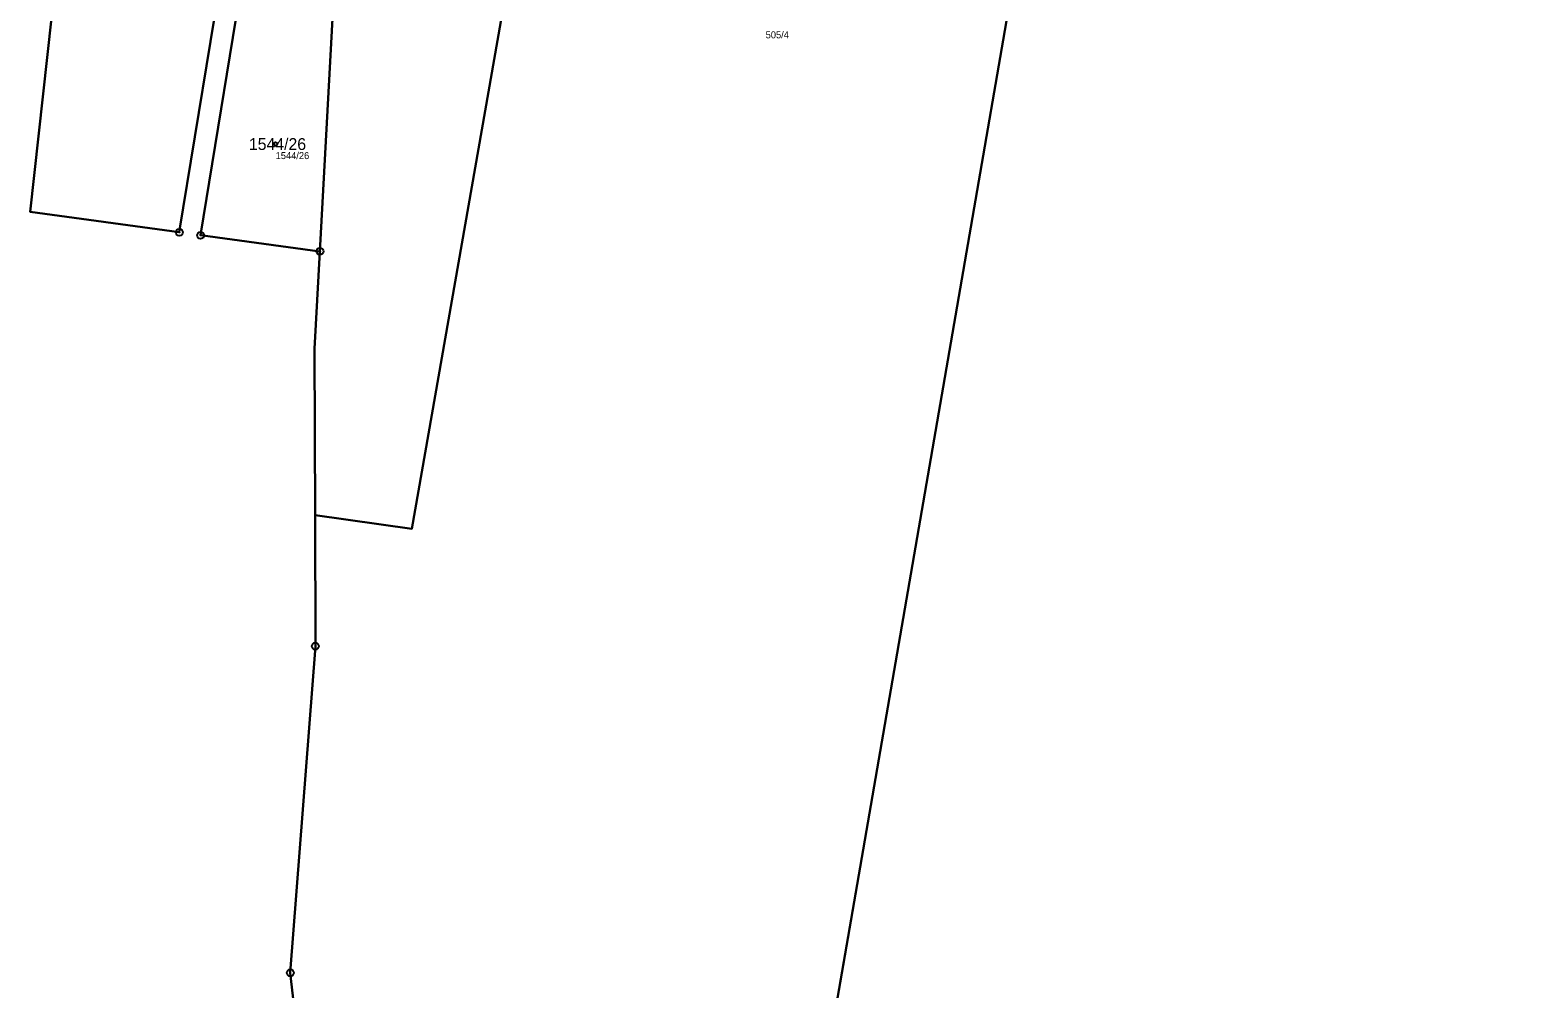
# Model space of a CAD drawing. Extents: x -658203 to -653176, y -1156738 to -1151709.
# Drawn here: x -656353.1 to -656136.4, y -1154387.9 to -1154250.1 of the extents above; entities that cross this region are included whole.
import ezdxf

# ---------------------------------------------------------------- set-up
doc = ezdxf.new("R2010")
doc.units = 0
for name, color, linetype in [('Vrstva 1', 7, 'Continuous'), ('Vrstva 2', 7, 'Continuous'), ('Vrstva 50', 7, 'Continuous'), ('Vrstva 51', 7, 'Continuous'), ('Vrstva 8', 7, 'Continuous')]:
    doc.layers.add(name, color=color, linetype=linetype)

msp = doc.modelspace()

# ---------------------------------------------------------------- linework, layer by layer
at = {"layer": 'Vrstva 1'}
for p, q in [((-656241.8, -1154416.36), (-656185.4, -1154090.22)), ((-656311.49, -1154281.9), (-656312.25, -1154295.92)), ((-656312.25, -1154295.92), (-656312.19, -1154319.82)), ((-656312.15, -1154338.63), (-656312.19, -1154319.82))]:
    msp.add_line(p, q, dxfattribs=at)
for points in [[(-656311.49, -1154281.9), (-656328.65, -1154279.57), (-656321.91, -1154238.22), (-656314.91, -1154186.75), (-656309.65, -1154149.39), (-656294.6, -1154150.31)], [(-656344.83, -1154200.83), (-656344.71, -1154199.15), (-656341.73, -1154172.75), (-656337.06, -1154173.14), (-656335.94, -1154163.76), (-656327.42, -1154164.56), (-656315.04, -1154165.71), (-656318.01, -1154186.74), (-656324.97, -1154237.98), (-656331.7, -1154279.15), (-656353.14, -1154276.22), (-656345.69, -1154208.76)], [(-656301.94, -1154186.67), (-656309.62, -1154247.57), (-656311.49, -1154281.9)], [(-656312.19, -1154319.82), (-656298.26, -1154321.78), (-656275.44, -1154191.46)], [(-656314, -1154400.92), (-656315.76, -1154385.58), (-656312.15, -1154338.63)]]:
    msp.add_lwpolyline(points, dxfattribs=at)
at = {"layer": 'Vrstva 50'}
msp.add_circle((-656317.86, -1154266.47), 0.25, dxfattribs=at)
at = {"layer": 'Vrstva 51'}
msp.add_lwpolyline([(-656314, -1154400.92), (-656315.76, -1154385.58), (-656312.15, -1154338.63), (-656312.19, -1154319.82), (-656312.25, -1154295.92), (-656311.49, -1154281.9), (-656328.65, -1154279.57), (-656321.91, -1154238.22), (-656314.91, -1154186.75), (-656309.65, -1154149.39), (-656294.6, -1154150.31), (-656281.23, -1154088.17), (-656278.11, -1154065.48), (-656277.7, -1154062.5), (-656275.14, -1154043.82), (-656275.35, -1154039.41)], dxfattribs=at)
for points in [[(-656314, -1154400.92), (-656300.86, -1154403.33), (-656289.5, -1154405.64), (-656291.06, -1154413.5), (-656241.8, -1154416.36), (-656185.4, -1154090.22), (-656278.11, -1154065.48), (-656281.23, -1154088.17), (-656294.6, -1154150.31), (-656253.08, -1154158.77), (-656258.77, -1154194.48), (-656275.44, -1154191.46), (-656298.26, -1154321.78), (-656312.19, -1154319.82), (-656312.15, -1154338.63), (-656315.76, -1154385.58)], [(-656111.64, -1154423.92), (-656072.31, -1154429.55), (-656041.97, -1154402.19), (-655997.96, -1154150.36), (-656041.06, -1154128.73), (-656185.4, -1154090.22), (-656241.8, -1154416.36)], [(-656300.58, -1154179.95), (-656303.35, -1154179.44), (-656307.3, -1154178.72), (-656301.71, -1154159.3), (-656299.14, -1154159.71), (-656296.58, -1154160.11), (-656294.6, -1154150.31), (-656309.65, -1154149.39), (-656314.91, -1154186.75), (-656321.91, -1154238.22), (-656328.65, -1154279.57), (-656311.49, -1154281.9), (-656309.62, -1154247.57), (-656301.94, -1154186.67)], [(-656344.83, -1154200.83), (-656341.34, -1154200.84), (-656342.1, -1154209), (-656345.69, -1154208.76), (-656353.14, -1154276.22), (-656331.7, -1154279.15), (-656324.97, -1154237.98), (-656318.01, -1154186.74), (-656315.04, -1154165.71), (-656327.42, -1154164.56), (-656335.94, -1154163.76), (-656337.06, -1154173.14), (-656341.73, -1154172.75), (-656344.71, -1154199.15)], [(-656345.69, -1154208.76), (-656344.83, -1154200.83), (-656344.71, -1154199.15), (-656341.73, -1154172.75), (-656337.06, -1154173.14), (-656335.94, -1154163.76), (-656327.42, -1154164.56), (-656315.04, -1154165.71), (-656318.01, -1154186.74), (-656324.97, -1154237.98), (-656331.7, -1154279.15), (-656353.14, -1154276.22)], [(-656309.62, -1154247.57), (-656311.49, -1154281.9), (-656312.25, -1154295.92), (-656312.19, -1154319.82), (-656298.26, -1154321.78), (-656275.44, -1154191.46), (-656301.94, -1154186.67)]]:
    msp.add_lwpolyline(points, close=True, dxfattribs=at)
at = {"layer": 'Vrstva 8'}
for centre, radius in [((-656331.7, -1154279.15), 0.5), ((-656331.7, -1154279.15), 0.0303), ((-656328.65, -1154279.57), 0.5), ((-656328.65, -1154279.57), 0.0303), ((-656311.49, -1154281.9), 0.5), ((-656311.49, -1154281.9), 0.0303), ((-656312.15, -1154338.63), 0.5), ((-656312.15, -1154338.63), 0.0303), ((-656315.76, -1154385.58), 0.5), ((-656315.76, -1154385.58), 0.0303)]:
    msp.add_circle(centre, radius, dxfattribs=at)

# ---------------------------------------------------------------- texts
at = {"layer": 'Vrstva 2'}
msp.add_text('1544/26', height=1.7, dxfattribs=at).set_placement((-656321.7, -1154267.32))
at = {"layer": 'Vrstva 50'}
for s, p in [('505/4', (-656247.43, -1154251.27)), ('1544/26', (-656317.86, -1154268.63))]:
    msp.add_text(s, height=1, dxfattribs=at).set_placement(p)

doc.saveas('drawing.dxf')
